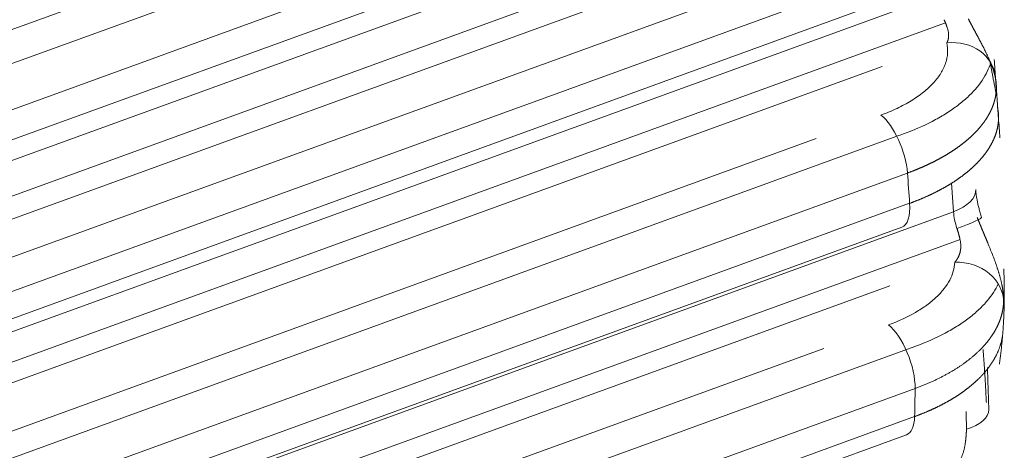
# Model space of a CAD drawing. Header units: millimetres. Extents: x 25069 to 61396, y 8621 to 21558.
# Tile 514 of 656: x 52688 to 52731, y 15733 to 15751. Entities that reach past the tile are written whole.
import ezdxf

# ---------------------------------------------------------------- set-up
doc = ezdxf.new("R2010")
doc.units = ezdxf.units.MM
doc.layers.add('10', color=7, linetype='Continuous')

msp = doc.modelspace()

# ---------------------------------------------------------------- linework, layer by layer
at = {"layer": '10', "color": 7, "linetype": 'Continuous', "lineweight": 15}
for p, q in [((52648.079, 15736.522), (52723.931, 15764.08)), ((52645.474, 15734.097), (52723.664, 15762.503)), ((52727.715, 15760.654), (52644.801, 15730.531)), ((52647.401, 15732.794), (52724.652, 15760.86)), ((52724.611, 15758.627), (52647.921, 15730.765)), ((52646.184, 15727.583), (52725.177, 15756.281)), ((52648.654, 15729.491), (52721.741, 15756.045)), ((52725.683, 15754.812), (52649.322, 15727.069)), ((52649.483, 15725.636), (52725.897, 15753.398)), ((52648.088, 15723.376), (52728.196, 15752.48)), ((52646.817, 15723.486), (52725.579, 15752.101)), ((52728.533, 15751.284), (52645.489, 15721.113)), ((52725.772, 15749.382), (52648.609, 15721.348)), ((52647.178, 15717.559), (52726.413, 15746.346)), ((52649.605, 15719.613), (52722.907, 15746.244)), ((52726.879, 15744.748), (52650.299, 15716.926)), ((52728.883, 15743.062), (52728.791, 15744.321)), ((52650.395, 15715.607), (52726.975, 15743.429)), ((52647.66, 15713.553), (52728.883, 15743.062)), ((52647.695, 15713.715), (52726.628, 15742.392)), ((52729.171, 15741.849), (52646.176, 15711.696)), ((52726.117, 15739.84), (52649.296, 15711.93)), ((52647.71, 15708.323), (52727.201, 15737.203)), ((52650.092, 15710.545), (52723.232, 15737.117)), ((52727.213, 15735.376), (52650.799, 15707.614)), ((52650.83, 15706.41), (52727.191, 15734.152)), ((52648.091, 15704.749), (52726.838, 15733.358))]:
    msp.add_line(p, q, dxfattribs=at)
for centre, major_axis, ratio, start_param, end_param in [((52728.718, 15748.694), (1.954, 0.427), 0.856107, 6.165485, 7.731873), ((52725.852, 15745.556), (0.683, -1.88), 0.414466, 0.982077, 2.542806), ((52687.589, 15775.67), (26.122, -71.902), 0.414466, 0.961942, 0.982077), ((52727.855, 15743.888), (1.995, 0.146), 0.51295, 5.216267, 6.283181), ((52725.945, 15744.272), (-0.683, 1.88), 0.414466, 3.141614, 4.103535), ((52729.655, 15742.443), (-0.512, 1.41), 0.414466, 0.972009, 1.496392), ((52728.206, 15742.194), (1.9, 0.625), 0.06765, 5.140791, 6.289407), ((52729.063, 15739.152), (1.998, -0.092), 0.856816, 0.024702, 1.672639), ((52726.177, 15736.429), (0.683, -1.88), 0.414466, 0.833988, 2.542806), ((52687.589, 15775.67), (26.122, -71.902), 0.414466, 0.81363, 0.833988), ((52728.421, 15734.427), (2, 0.033), 0.488883, 5.244511, 6.28008), ((52726.155, 15735.238), (-0.683, 1.88), 0.414466, 3.141604, 3.955222)]:
    msp.add_ellipse(centre, major_axis=major_axis, ratio=ratio, start_param=start_param, end_param=end_param, dxfattribs=at)
for points, knots in [([(52728.593, 15750.406), (52728.595, 15750.41), (52728.599, 15750.417), (52728.604, 15750.429), (52728.61, 15750.44), (52728.615, 15750.451), (52728.62, 15750.463), (52728.625, 15750.474), (52728.629, 15750.486), (52728.633, 15750.497), (52728.637, 15750.509), (52728.641, 15750.521), (52728.645, 15750.533), (52728.648, 15750.544), (52728.651, 15750.556), (52728.654, 15750.568), (52728.657, 15750.581), (52728.659, 15750.593), (52728.662, 15750.605), (52728.664, 15750.617), (52728.666, 15750.63), (52728.667, 15750.642), (52728.669, 15750.655), (52728.67, 15750.667), (52728.671, 15750.68), (52728.672, 15750.692), (52728.672, 15750.705), (52728.672, 15750.718), (52728.673, 15750.731), (52728.672, 15750.744), (52728.672, 15750.757), (52728.672, 15750.77), (52728.671, 15750.783), (52728.67, 15750.796), (52728.669, 15750.81), (52728.668, 15750.823), (52728.664, 15750.853), (52728.656, 15750.902), (52728.642, 15750.971), (52728.622, 15751.042), (52728.604, 15751.099), (52728.589, 15751.141), (52728.58, 15751.166), (52728.57, 15751.192), (52728.56, 15751.218), (52728.549, 15751.245), (52728.538, 15751.273), (52728.527, 15751.301), (52728.514, 15751.329), (52728.502, 15751.358), (52728.489, 15751.388), (52728.48, 15751.408), (52728.476, 15751.418)], [0, 0, 0, 0, 0.015897, 0.031684, 0.047362, 0.062931, 0.078393, 0.093749, 0.109002, 0.124151, 0.139199, 0.154147, 0.168996, 0.183747, 0.198403, 0.212965, 0.227435, 0.241813, 0.256102, 0.270303, 0.284418, 0.298449, 0.312398, 0.326265, 0.340053, 0.353765, 0.367401, 0.380964, 0.394455, 0.407877, 0.421231, 0.43452, 0.447745, 0.46091, 0.474015, 0.487063, 0.500056, 0.562591, 0.625157, 0.688001, 0.751366, 0.772332, 0.793604, 0.815189, 0.837095, 0.859329, 0.881899, 0.90481, 0.92807, 0.951684, 0.975659, 1, 1, 1, 1]), ([(52729.531, 15751.449), (52729.536, 15751.44), (52729.545, 15751.422), (52729.559, 15751.396), (52729.573, 15751.37), (52729.586, 15751.344), (52729.6, 15751.318), (52729.614, 15751.291), (52729.628, 15751.265), (52729.641, 15751.239), (52729.655, 15751.213), (52729.669, 15751.187), (52729.683, 15751.161), (52729.697, 15751.135), (52729.711, 15751.11), (52729.724, 15751.084), (52729.738, 15751.058), (52729.752, 15751.032), (52729.766, 15751.006), (52729.78, 15750.981), (52729.793, 15750.955), (52729.807, 15750.929), (52729.821, 15750.904), (52729.835, 15750.878), (52729.848, 15750.853), (52729.862, 15750.827), (52729.876, 15750.801), (52729.889, 15750.776), (52729.903, 15750.75), (52729.917, 15750.725), (52729.957, 15750.65), (52730.023, 15750.525), (52730.113, 15750.355), (52730.199, 15750.187), (52730.261, 15750.062), (52730.302, 15749.978), (52730.324, 15749.932), (52730.346, 15749.886), (52730.367, 15749.84), (52730.388, 15749.795), (52730.408, 15749.75), (52730.428, 15749.706), (52730.448, 15749.662), (52730.467, 15749.618), (52730.485, 15749.574), (52730.503, 15749.531), (52730.52, 15749.488), (52730.537, 15749.445), (52730.553, 15749.403), (52730.569, 15749.361), (52730.584, 15749.319), (52730.599, 15749.278), (52730.613, 15749.237), (52730.626, 15749.196), (52730.639, 15749.156), (52730.651, 15749.116), (52730.662, 15749.077), (52730.673, 15749.037), (52730.683, 15748.998), (52730.692, 15748.96), (52730.698, 15748.934), (52730.701, 15748.922)], [0, 0, 0, 0, 0.008368, 0.016748, 0.025141, 0.033547, 0.041965, 0.050398, 0.058845, 0.067307, 0.075785, 0.084277, 0.092786, 0.101312, 0.109855, 0.118415, 0.126993, 0.13559, 0.144205, 0.15284, 0.161494, 0.170169, 0.178864, 0.18758, 0.196317, 0.205077, 0.213858, 0.222662, 0.23149, 0.24034, 0.249215, 0.310495, 0.372505, 0.435368, 0.499206, 0.517535, 0.535918, 0.554358, 0.572859, 0.591422, 0.61005, 0.628746, 0.647511, 0.66635, 0.685263, 0.704253, 0.723324, 0.742476, 0.761713, 0.781038, 0.800451, 0.819956, 0.839555, 0.859251, 0.879045, 0.898939, 0.918937, 0.939039, 0.959249, 0.979569, 1, 1, 1, 1]), ([(52725.727, 15747.268), (52725.97, 15747.357), (52726.204, 15747.454), (52726.648, 15747.664), (52726.854, 15747.776), (52727.238, 15748.011), (52727.415, 15748.134), (52727.738, 15748.394), (52727.884, 15748.53), (52728.135, 15748.805), (52728.243, 15748.946), (52728.42, 15749.234), (52728.49, 15749.381), (52728.638, 15749.823), (52728.656, 15750.116), (52728.593, 15750.406)], [0, 0, 0, 0, 0.125, 0.125, 0.25, 0.25, 0.375, 0.375, 0.5, 0.5, 0.625, 0.625, 0.75, 0.75, 1, 1, 1, 1]), ([(52726.41, 15746.35), (52726.509, 15746.383), (52726.607, 15746.416), (52727.15, 15746.612), (52727.57, 15746.794), (52728.155, 15747.097), (52728.343, 15747.203), (52728.695, 15747.421), (52729.026, 15747.645), (52729.317, 15747.884), (52729.587, 15748.129), (52729.712, 15748.255), (52730.051, 15748.64), (52730.228, 15748.902), (52730.416, 15749.294), (52730.466, 15749.422), (52730.504, 15749.55)], [0, 0, 0, 0, 0.045726, 0.045726, 0.259125, 0.259125, 0.365824, 0.365824, 0.472523, 0.579222, 0.579222, 0.685921, 0.685921, 0.89932, 0.89932, 1, 1, 1, 1]), ([(52730.701, 15748.922), (52730.703, 15748.914), (52730.706, 15748.899), (52730.71, 15748.876), (52730.715, 15748.854), (52730.719, 15748.831), (52730.723, 15748.808), (52730.726, 15748.786), (52730.73, 15748.763), (52730.733, 15748.74), (52730.735, 15748.717), (52730.738, 15748.695), (52730.74, 15748.672), (52730.742, 15748.649), (52730.744, 15748.626), (52730.746, 15748.603), (52730.747, 15748.581), (52730.748, 15748.558), (52730.749, 15748.535), (52730.749, 15748.512), (52730.75, 15748.49), (52730.75, 15748.467), (52730.75, 15748.444), (52730.749, 15748.421), (52730.749, 15748.398), (52730.748, 15748.376), (52730.746, 15748.353), (52730.745, 15748.33), (52730.743, 15748.307), (52730.742, 15748.284), (52730.739, 15748.262), (52730.737, 15748.239), (52730.734, 15748.216), (52730.731, 15748.194), (52730.728, 15748.171), (52730.725, 15748.148), (52730.721, 15748.125), (52730.718, 15748.103), (52730.714, 15748.08), (52730.709, 15748.057), (52730.705, 15748.035), (52730.7, 15748.012), (52730.695, 15747.989), (52730.69, 15747.967), (52730.684, 15747.944), (52730.678, 15747.922), (52730.673, 15747.899), (52730.666, 15747.877), (52730.66, 15747.854), (52730.653, 15747.832), (52730.646, 15747.809), (52730.639, 15747.787), (52730.632, 15747.764), (52730.624, 15747.742), (52730.617, 15747.719), (52730.609, 15747.697), (52730.6, 15747.675), (52730.592, 15747.652), (52730.583, 15747.63), (52730.574, 15747.608), (52730.565, 15747.586), (52730.556, 15747.563), (52730.546, 15747.541), (52730.536, 15747.519), (52730.526, 15747.497), (52730.516, 15747.475), (52730.505, 15747.453), (52730.495, 15747.431), (52730.484, 15747.409), (52730.473, 15747.387), (52730.461, 15747.365), (52730.45, 15747.343), (52730.438, 15747.321), (52730.426, 15747.299), (52730.414, 15747.277), (52730.401, 15747.256), (52730.389, 15747.234), (52730.376, 15747.212), (52730.363, 15747.19), (52730.349, 15747.169), (52730.336, 15747.147), (52730.322, 15747.126), (52730.308, 15747.104), (52730.294, 15747.083), (52730.28, 15747.061), (52730.265, 15747.04), (52730.251, 15747.019), (52730.236, 15746.997), (52730.221, 15746.976), (52730.205, 15746.955), (52730.19, 15746.934), (52730.174, 15746.913), (52730.158, 15746.892), (52730.142, 15746.871), (52730.126, 15746.85), (52730.109, 15746.829), (52730.092, 15746.808), (52730.075, 15746.787), (52730.058, 15746.766), (52730.041, 15746.745), (52730.023, 15746.725), (52730.006, 15746.704), (52729.988, 15746.683), (52729.97, 15746.663), (52729.952, 15746.642), (52729.933, 15746.622), (52729.915, 15746.602), (52729.896, 15746.581), (52729.877, 15746.561), (52729.858, 15746.541), (52729.838, 15746.521), (52729.819, 15746.501), (52729.799, 15746.481), (52729.779, 15746.461), (52729.759, 15746.441), (52729.739, 15746.421), (52729.718, 15746.401), (52729.697, 15746.381), (52729.677, 15746.361), (52729.656, 15746.342), (52729.635, 15746.322), (52729.613, 15746.303), (52729.592, 15746.283), (52729.57, 15746.264), (52729.548, 15746.244), (52729.526, 15746.225), (52729.504, 15746.206), (52729.482, 15746.187), (52729.459, 15746.168), (52729.437, 15746.149), (52729.414, 15746.13), (52729.391, 15746.111), (52729.368, 15746.092), (52729.344, 15746.073), (52729.321, 15746.054), (52729.297, 15746.036), (52729.273, 15746.017), (52729.249, 15745.999), (52729.225, 15745.98), (52729.201, 15745.962), (52729.177, 15745.943), (52729.152, 15745.925), (52729.127, 15745.907), (52729.102, 15745.889), (52729.077, 15745.871), (52729.052, 15745.853), (52729.027, 15745.835), (52729.001, 15745.817), (52728.976, 15745.799), (52728.95, 15745.782), (52728.924, 15745.764), (52728.898, 15745.746), (52728.872, 15745.729), (52728.845, 15745.712), (52728.819, 15745.694), (52728.792, 15745.677), (52728.766, 15745.66), (52728.739, 15745.643), (52728.712, 15745.626), (52728.684, 15745.609), (52728.657, 15745.592), (52728.63, 15745.575), (52728.602, 15745.558), (52728.574, 15745.541), (52728.547, 15745.525), (52728.519, 15745.508), (52728.491, 15745.492), (52728.462, 15745.476), (52728.434, 15745.459), (52728.406, 15745.443), (52728.377, 15745.427), (52728.348, 15745.411), (52728.319, 15745.395), (52728.29, 15745.379), (52728.261, 15745.363), (52728.232, 15745.347), (52728.203, 15745.332), (52728.173, 15745.316), (52728.144, 15745.301), (52728.114, 15745.285), (52728.084, 15745.27), (52728.055, 15745.255), (52728.025, 15745.239), (52727.994, 15745.224), (52727.964, 15745.209), (52727.934, 15745.194), (52727.903, 15745.179), (52727.873, 15745.165), (52727.842, 15745.15), (52727.812, 15745.135), (52727.781, 15745.121), (52727.75, 15745.106), (52727.719, 15745.092), (52727.688, 15745.078), (52727.656, 15745.063), (52727.625, 15745.049), (52727.593, 15745.035), (52727.562, 15745.021), (52727.53, 15745.007), (52727.499, 15744.994), (52727.467, 15744.98), (52727.435, 15744.966), (52727.403, 15744.953), (52727.371, 15744.939), (52727.338, 15744.926), (52727.306, 15744.913), (52727.274, 15744.899), (52727.241, 15744.886), (52727.209, 15744.873), (52727.176, 15744.86), (52727.143, 15744.847), (52727.111, 15744.835), (52727.078, 15744.822), (52727.045, 15744.809), (52727.012, 15744.797), (52726.979, 15744.784), (52726.945, 15744.772), (52726.912, 15744.76), (52726.89, 15744.752), (52726.879, 15744.748)], [0, 0, 0, 0, 0.004938, 0.009872, 0.014804, 0.019733, 0.024658, 0.029581, 0.0345, 0.039417, 0.04433, 0.04924, 0.054147, 0.059052, 0.063953, 0.068851, 0.073746, 0.078638, 0.083527, 0.088413, 0.093296, 0.098175, 0.103052, 0.107926, 0.112796, 0.117664, 0.122528, 0.12739, 0.132248, 0.137104, 0.141956, 0.146805, 0.151652, 0.156495, 0.161335, 0.166172, 0.171006, 0.175837, 0.180665, 0.18549, 0.190312, 0.19513, 0.199946, 0.204759, 0.209568, 0.214375, 0.219178, 0.223979, 0.228776, 0.233571, 0.238362, 0.24315, 0.247935, 0.252718, 0.257497, 0.262273, 0.267046, 0.271816, 0.276583, 0.281347, 0.286107, 0.290865, 0.29562, 0.300371, 0.30512, 0.309866, 0.314608, 0.319348, 0.324084, 0.328817, 0.333548, 0.338275, 0.342999, 0.34772, 0.352438, 0.357153, 0.361865, 0.366574, 0.37128, 0.375983, 0.380683, 0.38538, 0.390073, 0.394764, 0.399452, 0.404136, 0.408818, 0.413496, 0.418171, 0.422844, 0.427513, 0.432179, 0.436843, 0.441503, 0.44616, 0.450814, 0.455465, 0.460113, 0.464758, 0.4694, 0.474038, 0.478674, 0.483307, 0.487936, 0.492563, 0.497186, 0.501807, 0.506424, 0.511039, 0.51565, 0.520258, 0.524864, 0.529466, 0.534065, 0.538661, 0.543254, 0.547844, 0.552431, 0.557015, 0.561596, 0.566174, 0.570748, 0.57532, 0.579889, 0.584454, 0.589017, 0.593576, 0.598133, 0.602686, 0.607236, 0.611784, 0.616328, 0.620869, 0.625407, 0.629942, 0.634474, 0.639003, 0.643529, 0.648052, 0.652572, 0.657089, 0.661602, 0.666113, 0.670621, 0.675125, 0.679627, 0.684125, 0.688621, 0.693113, 0.697602, 0.702089, 0.706572, 0.711052, 0.715529, 0.720003, 0.724474, 0.728942, 0.733407, 0.737869, 0.742328, 0.746784, 0.751236, 0.755686, 0.760133, 0.764576, 0.769017, 0.773454, 0.777889, 0.78232, 0.786748, 0.791174, 0.795596, 0.800015, 0.804431, 0.808844, 0.813254, 0.817661, 0.822065, 0.826466, 0.830864, 0.835259, 0.83965, 0.844039, 0.848425, 0.852807, 0.857187, 0.861563, 0.865937, 0.870307, 0.874674, 0.879039, 0.8834, 0.887758, 0.892113, 0.896465, 0.900814, 0.90516, 0.909503, 0.913843, 0.91818, 0.922514, 0.926844, 0.931172, 0.935497, 0.939818, 0.944137, 0.948452, 0.952765, 0.957074, 0.96138, 0.965684, 0.969984, 0.974281, 0.978575, 0.982866, 0.987154, 0.991439, 0.995721, 1, 1, 1, 1]), ([(52726.975, 15743.429), (52726.988, 15743.434), (52727.014, 15743.443), (52727.054, 15743.458), (52727.093, 15743.472), (52727.132, 15743.487), (52727.171, 15743.502), (52727.209, 15743.517), (52727.248, 15743.532), (52727.287, 15743.547), (52727.325, 15743.563), (52727.363, 15743.578), (52727.402, 15743.594), (52727.44, 15743.609), (52727.478, 15743.625), (52727.515, 15743.641), (52727.553, 15743.657), (52727.591, 15743.673), (52727.628, 15743.689), (52727.665, 15743.706), (52727.703, 15743.722), (52727.74, 15743.739), (52727.776, 15743.756), (52727.813, 15743.773), (52727.85, 15743.79), (52727.886, 15743.807), (52727.923, 15743.824), (52727.959, 15743.841), (52727.995, 15743.859), (52728.031, 15743.876), (52728.067, 15743.894), (52728.102, 15743.912), (52728.138, 15743.93), (52728.173, 15743.948), (52728.208, 15743.966), (52728.243, 15743.984), (52728.278, 15744.002), (52728.312, 15744.021), (52728.347, 15744.039), (52728.381, 15744.058), (52728.415, 15744.077), (52728.449, 15744.096), (52728.483, 15744.115), (52728.517, 15744.134), (52728.55, 15744.153), (52728.584, 15744.172), (52728.617, 15744.192), (52728.65, 15744.211), (52728.683, 15744.231), (52728.715, 15744.251), (52728.748, 15744.271), (52728.78, 15744.291), (52728.812, 15744.311), (52728.844, 15744.331), (52728.875, 15744.351), (52728.907, 15744.371), (52728.938, 15744.392), (52728.969, 15744.412), (52729, 15744.433), (52729.031, 15744.454), (52729.061, 15744.475), (52729.091, 15744.496), (52729.121, 15744.517), (52729.151, 15744.538), (52729.181, 15744.559), (52729.21, 15744.581), (52729.24, 15744.602), (52729.269, 15744.624), (52729.297, 15744.645), (52729.326, 15744.667), (52729.354, 15744.689), (52729.383, 15744.711), (52729.411, 15744.733), (52729.438, 15744.755), (52729.466, 15744.777), (52729.493, 15744.8), (52729.52, 15744.822), (52729.547, 15744.845), (52729.573, 15744.867), (52729.6, 15744.89), (52729.626, 15744.913), (52729.652, 15744.936), (52729.678, 15744.959), (52729.703, 15744.982), (52729.728, 15745.005), (52729.753, 15745.028), (52729.778, 15745.051), (52729.802, 15745.075), (52729.826, 15745.098), (52729.85, 15745.122), (52729.874, 15745.145), (52729.898, 15745.169), (52729.921, 15745.193), (52729.944, 15745.216), (52729.967, 15745.24), (52729.989, 15745.264), (52730.011, 15745.288), (52730.033, 15745.313), (52730.055, 15745.337), (52730.076, 15745.361), (52730.097, 15745.385), (52730.118, 15745.41), (52730.139, 15745.434), (52730.159, 15745.459), (52730.179, 15745.484), (52730.199, 15745.508), (52730.219, 15745.533), (52730.238, 15745.558), (52730.257, 15745.583), (52730.276, 15745.608), (52730.294, 15745.633), (52730.312, 15745.658), (52730.33, 15745.683), (52730.348, 15745.709), (52730.365, 15745.734), (52730.382, 15745.759), (52730.399, 15745.785), (52730.415, 15745.81), (52730.431, 15745.836), (52730.447, 15745.861), (52730.463, 15745.887), (52730.478, 15745.913), (52730.493, 15745.938), (52730.508, 15745.964), (52730.522, 15745.99), (52730.536, 15746.016), (52730.55, 15746.042), (52730.564, 15746.068), (52730.577, 15746.094), (52730.59, 15746.12), (52730.602, 15746.146), (52730.615, 15746.172), (52730.627, 15746.199), (52730.638, 15746.225), (52730.65, 15746.251), (52730.661, 15746.277), (52730.672, 15746.304), (52730.682, 15746.33), (52730.692, 15746.357), (52730.702, 15746.383), (52730.712, 15746.41), (52730.721, 15746.436), (52730.73, 15746.463), (52730.738, 15746.49), (52730.746, 15746.516), (52730.754, 15746.543), (52730.762, 15746.57), (52730.769, 15746.597), (52730.776, 15746.623), (52730.783, 15746.65), (52730.789, 15746.677), (52730.795, 15746.704), (52730.8, 15746.731), (52730.806, 15746.758), (52730.811, 15746.785), (52730.815, 15746.811), (52730.82, 15746.838), (52730.824, 15746.865), (52730.827, 15746.892), (52730.831, 15746.919), (52730.833, 15746.946), (52730.836, 15746.973), (52730.838, 15747), (52730.84, 15747.027), (52730.842, 15747.055), (52730.843, 15747.082), (52730.844, 15747.109), (52730.845, 15747.136), (52730.845, 15747.163), (52730.845, 15747.19), (52730.844, 15747.217), (52730.844, 15747.244), (52730.842, 15747.271), (52730.841, 15747.298), (52730.839, 15747.325), (52730.837, 15747.352), (52730.834, 15747.379), (52730.832, 15747.406), (52730.828, 15747.433), (52730.825, 15747.461), (52730.821, 15747.488), (52730.816, 15747.515), (52730.812, 15747.542), (52730.807, 15747.569), (52730.802, 15747.595), (52730.798, 15747.613), (52730.796, 15747.622)], [0, 0, 0, 0, 0.005047, 0.010097, 0.015153, 0.020212, 0.025275, 0.030343, 0.035415, 0.040492, 0.045572, 0.050657, 0.055746, 0.060839, 0.065937, 0.071039, 0.076145, 0.081255, 0.086369, 0.091488, 0.096611, 0.101738, 0.10687, 0.112005, 0.117145, 0.122289, 0.127438, 0.13259, 0.137747, 0.142908, 0.148074, 0.153243, 0.158417, 0.163595, 0.168778, 0.173964, 0.179155, 0.18435, 0.18955, 0.194753, 0.199961, 0.205173, 0.210389, 0.21561, 0.220835, 0.226064, 0.231297, 0.236534, 0.241776, 0.247022, 0.252272, 0.257527, 0.262786, 0.268048, 0.273316, 0.278587, 0.283863, 0.289143, 0.294427, 0.299715, 0.305008, 0.310305, 0.315606, 0.320911, 0.326221, 0.331535, 0.336853, 0.342175, 0.347502, 0.352833, 0.358168, 0.363507, 0.368851, 0.374198, 0.37955, 0.384907, 0.390267, 0.395632, 0.401001, 0.406374, 0.411752, 0.417134, 0.42252, 0.42791, 0.433304, 0.438703, 0.444106, 0.449513, 0.454925, 0.46034, 0.46576, 0.471184, 0.476613, 0.482045, 0.487482, 0.492923, 0.498369, 0.503818, 0.509272, 0.51473, 0.520193, 0.525659, 0.53113, 0.536605, 0.542085, 0.547568, 0.553056, 0.558548, 0.564044, 0.569545, 0.57505, 0.580559, 0.586072, 0.591589, 0.597111, 0.602637, 0.608167, 0.613702, 0.61924, 0.624783, 0.630331, 0.635882, 0.641438, 0.646998, 0.652562, 0.65813, 0.663703, 0.66928, 0.674861, 0.680446, 0.686036, 0.69163, 0.697228, 0.70283, 0.708437, 0.714048, 0.719663, 0.725282, 0.730906, 0.736534, 0.742166, 0.747802, 0.753443, 0.759087, 0.764736, 0.77039, 0.776047, 0.781709, 0.787375, 0.793045, 0.79872, 0.804398, 0.810081, 0.815769, 0.82146, 0.827156, 0.832856, 0.83856, 0.844268, 0.849981, 0.855698, 0.861419, 0.867145, 0.872874, 0.878608, 0.884346, 0.890089, 0.895835, 0.901586, 0.907341, 0.913101, 0.918864, 0.924632, 0.930404, 0.93618, 0.941961, 0.947746, 0.953535, 0.959328, 0.965126, 0.970927, 0.976733, 0.982544, 0.988358, 0.994177, 1, 1, 1, 1]), ([(52729.917, 15742.815), (52729.92, 15742.806), (52729.928, 15742.788), (52729.939, 15742.76), (52729.95, 15742.733), (52729.961, 15742.706), (52729.972, 15742.678), (52729.983, 15742.651), (52729.994, 15742.623), (52730.005, 15742.596), (52730.016, 15742.569), (52730.027, 15742.541), (52730.038, 15742.514), (52730.05, 15742.486), (52730.061, 15742.459), (52730.072, 15742.431), (52730.084, 15742.404), (52730.095, 15742.377), (52730.106, 15742.349), (52730.118, 15742.322), (52730.129, 15742.294), (52730.141, 15742.267), (52730.152, 15742.239), (52730.164, 15742.212), (52730.175, 15742.184), (52730.187, 15742.157), (52730.198, 15742.129), (52730.21, 15742.102), (52730.221, 15742.074), (52730.233, 15742.046), (52730.245, 15742.019), (52730.256, 15741.991), (52730.268, 15741.964), (52730.279, 15741.936), (52730.291, 15741.908), (52730.302, 15741.881), (52730.314, 15741.853), (52730.325, 15741.825), (52730.337, 15741.798), (52730.348, 15741.77), (52730.36, 15741.742), (52730.403, 15741.638), (52730.477, 15741.458), (52730.577, 15741.205), (52730.672, 15740.955), (52730.736, 15740.776), (52730.775, 15740.662), (52730.792, 15740.612), (52730.808, 15740.563), (52730.823, 15740.514), (52730.839, 15740.465), (52730.854, 15740.416), (52730.868, 15740.367), (52730.882, 15740.319), (52730.896, 15740.271), (52730.909, 15740.223), (52730.922, 15740.175), (52730.934, 15740.127), (52730.946, 15740.08), (52730.957, 15740.033), (52730.968, 15739.986), (52730.978, 15739.94), (52730.988, 15739.893), (52730.997, 15739.847), (52731.006, 15739.801), (52731.014, 15739.755), (52731.022, 15739.71), (52731.029, 15739.665), (52731.035, 15739.62), (52731.041, 15739.575), (52731.046, 15739.531), (52731.051, 15739.487), (52731.055, 15739.443), (52731.058, 15739.399), (52731.061, 15739.356), (52731.063, 15739.313), (52731.064, 15739.27), (52731.065, 15739.228), (52731.064, 15739.186), (52731.064, 15739.144), (52731.063, 15739.116), (52731.062, 15739.103)], [0, 0, 0, 0, 0.00603, 0.012066, 0.01811, 0.024162, 0.030221, 0.036288, 0.042364, 0.048449, 0.054544, 0.060648, 0.066762, 0.072886, 0.079021, 0.085167, 0.091325, 0.097494, 0.103676, 0.109869, 0.116076, 0.122295, 0.128528, 0.134775, 0.141036, 0.147311, 0.153601, 0.159906, 0.166226, 0.172562, 0.178914, 0.185282, 0.191666, 0.198068, 0.204487, 0.210923, 0.217377, 0.223849, 0.23034, 0.236849, 0.243378, 0.249925, 0.310746, 0.372535, 0.435504, 0.499858, 0.513096, 0.526379, 0.53971, 0.553089, 0.566519, 0.580001, 0.593536, 0.607126, 0.620772, 0.634477, 0.648241, 0.662065, 0.675952, 0.689903, 0.703919, 0.718001, 0.732152, 0.746372, 0.760662, 0.775025, 0.789461, 0.803972, 0.818559, 0.833223, 0.847966, 0.862789, 0.877694, 0.892681, 0.907751, 0.922907, 0.938148, 0.953477, 0.968895, 0.984402, 1, 1, 1, 1]), ([(52728.938, 15740.864), (52728.942, 15740.869), (52728.95, 15740.878), (52728.961, 15740.892), (52728.972, 15740.906), (52728.983, 15740.92), (52728.994, 15740.934), (52729.004, 15740.948), (52729.014, 15740.962), (52729.024, 15740.977), (52729.033, 15740.991), (52729.043, 15741.005), (52729.052, 15741.02), (52729.06, 15741.034), (52729.069, 15741.049), (52729.077, 15741.063), (52729.085, 15741.078), (52729.092, 15741.093), (52729.1, 15741.107), (52729.107, 15741.122), (52729.113, 15741.137), (52729.12, 15741.152), (52729.126, 15741.167), (52729.132, 15741.182), (52729.138, 15741.197), (52729.144, 15741.213), (52729.149, 15741.228), (52729.154, 15741.243), (52729.158, 15741.259), (52729.163, 15741.274), (52729.167, 15741.289), (52729.171, 15741.305), (52729.175, 15741.32), (52729.178, 15741.336), (52729.181, 15741.352), (52729.184, 15741.367), (52729.187, 15741.383), (52729.19, 15741.399), (52729.192, 15741.415), (52729.194, 15741.431), (52729.195, 15741.447), (52729.199, 15741.489), (52729.202, 15741.56), (52729.198, 15741.663), (52729.186, 15741.77), (52729.171, 15741.852), (52729.159, 15741.907), (52729.153, 15741.934), (52729.146, 15741.962), (52729.139, 15741.99), (52729.131, 15742.019), (52729.123, 15742.048), (52729.114, 15742.078), (52729.106, 15742.109), (52729.096, 15742.14), (52729.087, 15742.171), (52729.077, 15742.203), (52729.066, 15742.236), (52729.056, 15742.269), (52729.045, 15742.302), (52729.038, 15742.325), (52729.034, 15742.336)], [0, 0, 0, 0, 0.0146, 0.02908, 0.04344, 0.057681, 0.071805, 0.085811, 0.099701, 0.113476, 0.127135, 0.140681, 0.154113, 0.167433, 0.180642, 0.193741, 0.20673, 0.219611, 0.232384, 0.245051, 0.257613, 0.27007, 0.282424, 0.294676, 0.306827, 0.318879, 0.330832, 0.342688, 0.354448, 0.366114, 0.377686, 0.389167, 0.400557, 0.411858, 0.423072, 0.4342, 0.445243, 0.456204, 0.467083, 0.477883, 0.488605, 0.499251, 0.562937, 0.62561, 0.687702, 0.749659, 0.764612, 0.779789, 0.795197, 0.81084, 0.826726, 0.84286, 0.859246, 0.87589, 0.892797, 0.909972, 0.927418, 0.94514, 0.963142, 0.981427, 1, 1, 1, 1]), ([(52726.052, 15738.142), (52726.485, 15738.299), (52726.876, 15738.479), (52727.402, 15738.784), (52727.569, 15738.891), (52727.872, 15739.114), (52728.149, 15739.343), (52728.371, 15739.585), (52728.566, 15739.834), (52728.65, 15739.962), (52728.852, 15740.345), (52728.926, 15740.603), (52728.938, 15740.864)], [0, 0, 0, 0, 0.25, 0.25, 0.375, 0.375, 0.5, 0.625, 0.625, 0.75, 0.75, 1, 1, 1, 1]), ([(52727.201, 15737.203), (52727.226, 15737.212), (52727.25, 15737.221), (52727.72, 15737.394), (52728.137, 15737.579), (52728.717, 15737.887), (52728.902, 15737.995), (52729.249, 15738.216), (52729.575, 15738.444), (52729.86, 15738.685), (52730.123, 15738.933), (52730.245, 15739.061), (52730.557, 15739.43), (52730.717, 15739.675), (52730.835, 15739.925)], [0, 0, 0, 0, 0.013698, 0.013698, 0.264645, 0.264645, 0.390118, 0.390118, 0.515591, 0.641065, 0.641065, 0.766538, 0.766538, 1, 1, 1, 1]), ([(52731.062, 15739.103), (52731.062, 15739.095), (52731.061, 15739.079), (52731.06, 15739.056), (52731.058, 15739.032), (52731.056, 15739.009), (52731.054, 15738.985), (52731.052, 15738.962), (52731.049, 15738.938), (52731.046, 15738.915), (52731.043, 15738.891), (52731.04, 15738.868), (52731.037, 15738.845), (52731.033, 15738.821), (52731.029, 15738.798), (52731.025, 15738.775), (52731.02, 15738.751), (52731.016, 15738.728), (52731.011, 15738.705), (52731.006, 15738.682), (52731, 15738.659), (52730.995, 15738.636), (52730.989, 15738.612), (52730.983, 15738.589), (52730.977, 15738.566), (52730.971, 15738.543), (52730.964, 15738.52), (52730.957, 15738.498), (52730.95, 15738.475), (52730.943, 15738.452), (52730.935, 15738.429), (52730.928, 15738.406), (52730.92, 15738.383), (52730.912, 15738.361), (52730.903, 15738.338), (52730.895, 15738.315), (52730.886, 15738.293), (52730.877, 15738.27), (52730.868, 15738.248), (52730.859, 15738.225), (52730.849, 15738.203), (52730.839, 15738.18), (52730.829, 15738.158), (52730.819, 15738.136), (52730.809, 15738.113), (52730.798, 15738.091), (52730.787, 15738.069), (52730.776, 15738.047), (52730.765, 15738.025), (52730.754, 15738.002), (52730.742, 15737.98), (52730.73, 15737.958), (52730.718, 15737.937), (52730.706, 15737.915), (52730.694, 15737.893), (52730.681, 15737.871), (52730.668, 15737.849), (52730.655, 15737.828), (52730.642, 15737.806), (52730.629, 15737.784), (52730.615, 15737.763), (52730.601, 15737.741), (52730.588, 15737.72), (52730.573, 15737.699), (52730.559, 15737.677), (52730.545, 15737.656), (52730.53, 15737.635), (52730.515, 15737.614), (52730.5, 15737.593), (52730.485, 15737.571), (52730.47, 15737.55), (52730.454, 15737.53), (52730.438, 15737.509), (52730.422, 15737.488), (52730.406, 15737.467), (52730.39, 15737.446), (52730.374, 15737.426), (52730.357, 15737.405), (52730.34, 15737.384), (52730.323, 15737.364), (52730.306, 15737.344), (52730.289, 15737.323), (52730.271, 15737.303), (52730.254, 15737.283), (52730.236, 15737.262), (52730.218, 15737.242), (52730.2, 15737.222), (52730.182, 15737.202), (52730.163, 15737.182), (52730.145, 15737.162), (52730.126, 15737.143), (52730.107, 15737.123), (52730.088, 15737.103), (52730.068, 15737.084), (52730.049, 15737.064), (52730.03, 15737.045), (52730.01, 15737.025), (52729.982, 15736.998), (52729.945, 15736.963), (52729.9, 15736.921), (52729.854, 15736.879), (52729.807, 15736.837), (52729.759, 15736.795), (52729.711, 15736.754), (52729.661, 15736.713), (52729.611, 15736.672), (52729.56, 15736.632), (52729.509, 15736.592), (52729.456, 15736.552), (52729.403, 15736.512), (52729.349, 15736.473), (52729.295, 15736.434), (52729.24, 15736.395), (52729.183, 15736.357), (52729.127, 15736.319), (52729.069, 15736.281), (52729.011, 15736.244), (52728.952, 15736.207), (52728.893, 15736.171), (52728.833, 15736.134), (52728.772, 15736.098), (52728.711, 15736.063), (52728.649, 15736.027), (52728.586, 15735.993), (52728.523, 15735.958), (52728.459, 15735.924), (52728.394, 15735.89), (52728.329, 15735.857), (52728.263, 15735.824), (52728.197, 15735.791), (52728.13, 15735.759), (52728.063, 15735.727), (52727.995, 15735.696), (52727.926, 15735.665), (52727.857, 15735.634), (52727.787, 15735.604), (52727.717, 15735.574), (52727.647, 15735.544), (52727.576, 15735.515), (52727.504, 15735.486), (52727.432, 15735.458), (52727.359, 15735.43), (52727.286, 15735.403), (52727.237, 15735.385), (52727.213, 15735.376)], [0, 0, 0, 0, 0.005442, 0.01088, 0.016312, 0.02174, 0.027162, 0.03258, 0.037993, 0.0434, 0.048803, 0.054201, 0.059594, 0.064982, 0.070365, 0.075742, 0.081116, 0.086484, 0.091847, 0.097205, 0.102558, 0.107906, 0.11325, 0.118588, 0.123921, 0.12925, 0.134573, 0.139892, 0.145206, 0.150514, 0.155818, 0.161117, 0.166411, 0.1717, 0.176984, 0.182263, 0.187537, 0.192806, 0.19807, 0.203329, 0.208584, 0.213833, 0.219078, 0.224317, 0.229552, 0.234781, 0.240006, 0.245226, 0.250441, 0.255651, 0.260855, 0.266056, 0.271251, 0.276441, 0.281626, 0.286806, 0.291982, 0.297152, 0.302318, 0.307478, 0.312634, 0.317785, 0.322931, 0.328072, 0.333208, 0.338339, 0.343465, 0.348586, 0.353702, 0.358814, 0.36392, 0.369022, 0.374118, 0.37921, 0.384297, 0.389379, 0.394456, 0.399528, 0.404595, 0.409657, 0.414715, 0.419767, 0.424815, 0.429857, 0.434895, 0.439928, 0.444956, 0.449979, 0.454997, 0.46001, 0.465019, 0.470022, 0.475021, 0.480014, 0.485003, 0.489987, 0.494966, 0.49994, 0.51094, 0.521933, 0.532921, 0.543903, 0.554879, 0.56585, 0.576814, 0.587773, 0.598725, 0.609672, 0.620613, 0.631549, 0.642478, 0.653402, 0.66432, 0.675232, 0.686139, 0.69704, 0.707935, 0.718825, 0.729708, 0.740586, 0.751459, 0.762326, 0.773187, 0.784043, 0.794893, 0.805737, 0.816576, 0.82741, 0.838237, 0.84906, 0.859876, 0.870688, 0.881494, 0.892294, 0.903089, 0.913878, 0.924662, 0.935441, 0.946214, 0.956982, 0.967745, 0.978502, 0.989254, 1, 1, 1, 1]), ([(52727.191, 15734.152), (52727.203, 15734.157), (52727.229, 15734.166), (52727.267, 15734.18), (52727.304, 15734.194), (52727.342, 15734.209), (52727.38, 15734.223), (52727.417, 15734.237), (52727.454, 15734.252), (52727.491, 15734.267), (52727.528, 15734.281), (52727.565, 15734.296), (52727.602, 15734.311), (52727.639, 15734.326), (52727.675, 15734.342), (52727.712, 15734.357), (52727.748, 15734.372), (52727.784, 15734.388), (52727.82, 15734.404), (52727.856, 15734.419), (52727.891, 15734.435), (52727.927, 15734.451), (52727.962, 15734.467), (52727.997, 15734.484), (52728.032, 15734.5), (52728.067, 15734.516), (52728.102, 15734.533), (52728.137, 15734.549), (52728.171, 15734.566), (52728.206, 15734.583), (52728.24, 15734.6), (52728.274, 15734.617), (52728.308, 15734.634), (52728.341, 15734.651), (52728.375, 15734.669), (52728.408, 15734.686), (52728.441, 15734.704), (52728.474, 15734.721), (52728.507, 15734.739), (52728.54, 15734.757), (52728.573, 15734.775), (52728.605, 15734.793), (52728.637, 15734.811), (52728.669, 15734.829), (52728.701, 15734.847), (52728.733, 15734.866), (52728.764, 15734.884), (52728.796, 15734.903), (52728.827, 15734.922), (52728.858, 15734.94), (52728.889, 15734.959), (52728.92, 15734.978), (52728.95, 15734.997), (52728.98, 15735.017), (52729.01, 15735.036), (52729.04, 15735.055), (52729.07, 15735.075), (52729.1, 15735.094), (52729.129, 15735.114), (52729.158, 15735.133), (52729.187, 15735.153), (52729.216, 15735.173), (52729.245, 15735.193), (52729.273, 15735.213), (52729.301, 15735.233), (52729.329, 15735.253), (52729.357, 15735.274), (52729.385, 15735.294), (52729.412, 15735.315), (52729.44, 15735.335), (52729.467, 15735.356), (52729.494, 15735.377), (52729.52, 15735.397), (52729.547, 15735.418), (52729.573, 15735.439), (52729.599, 15735.46), (52729.625, 15735.481), (52729.65, 15735.502), (52729.676, 15735.524), (52729.701, 15735.545), (52729.726, 15735.566), (52729.751, 15735.588), (52729.776, 15735.61), (52729.8, 15735.631), (52729.824, 15735.653), (52729.848, 15735.675), (52729.878, 15735.702), (52729.913, 15735.735), (52729.954, 15735.774), (52729.994, 15735.813), (52730.033, 15735.852), (52730.072, 15735.892), (52730.11, 15735.932), (52730.147, 15735.972), (52730.184, 15736.012), (52730.22, 15736.053), (52730.255, 15736.094), (52730.29, 15736.135), (52730.324, 15736.176), (52730.357, 15736.218), (52730.39, 15736.259), (52730.422, 15736.301), (52730.453, 15736.344), (52730.483, 15736.386), (52730.513, 15736.429), (52730.542, 15736.472), (52730.57, 15736.515), (52730.598, 15736.558), (52730.624, 15736.602), (52730.65, 15736.645), (52730.675, 15736.689), (52730.7, 15736.733), (52730.723, 15736.778), (52730.746, 15736.822), (52730.768, 15736.867), (52730.789, 15736.911), (52730.81, 15736.956), (52730.829, 15737.002), (52730.848, 15737.047), (52730.866, 15737.092), (52730.883, 15737.138), (52730.899, 15737.184), (52730.914, 15737.23), (52730.929, 15737.276), (52730.942, 15737.322), (52730.955, 15737.368), (52730.967, 15737.414), (52730.978, 15737.461), (52730.988, 15737.508), (52730.997, 15737.554), (52731.005, 15737.601), (52731.012, 15737.648), (52731.017, 15737.679), (52731.019, 15737.695)], [0, 0, 0, 0, 0.005817, 0.011636, 0.017456, 0.023278, 0.0291, 0.034925, 0.040751, 0.046578, 0.052406, 0.058237, 0.064068, 0.069901, 0.075735, 0.081571, 0.087409, 0.093247, 0.099087, 0.104929, 0.110772, 0.116617, 0.122463, 0.12831, 0.134159, 0.14001, 0.145862, 0.151715, 0.15757, 0.163426, 0.169284, 0.175143, 0.181004, 0.186866, 0.19273, 0.198596, 0.204462, 0.210331, 0.2162, 0.222072, 0.227945, 0.233819, 0.239695, 0.245572, 0.251451, 0.257332, 0.263213, 0.269097, 0.274982, 0.280869, 0.286757, 0.292646, 0.298537, 0.30443, 0.310324, 0.31622, 0.322118, 0.328017, 0.333917, 0.339819, 0.345723, 0.351628, 0.357535, 0.363443, 0.369353, 0.375264, 0.381177, 0.387092, 0.393008, 0.398926, 0.404845, 0.410766, 0.416689, 0.422613, 0.428539, 0.434466, 0.440395, 0.446326, 0.452258, 0.458192, 0.464127, 0.470064, 0.476003, 0.481943, 0.487885, 0.493828, 0.499773, 0.510217, 0.520679, 0.531161, 0.541661, 0.552181, 0.562719, 0.573277, 0.583853, 0.594449, 0.605064, 0.615698, 0.626351, 0.637024, 0.647715, 0.658426, 0.669155, 0.679904, 0.690672, 0.701459, 0.712266, 0.723092, 0.733937, 0.744801, 0.755684, 0.766587, 0.777508, 0.78845, 0.79941, 0.81039, 0.821389, 0.832407, 0.843444, 0.854501, 0.865577, 0.876673, 0.887788, 0.898922, 0.910075, 0.921248, 0.93244, 0.943652, 0.954883, 0.966133, 0.977403, 0.988692, 1, 1, 1, 1]), ([(52730.17, 15737.077), (52730.174, 15737.034), (52730.18, 15736.948), (52730.19, 15736.82), (52730.199, 15736.691), (52730.208, 15736.563), (52730.218, 15736.434), (52730.226, 15736.306), (52730.235, 15736.177), (52730.243, 15736.049), (52730.251, 15735.92), (52730.259, 15735.792), (52730.267, 15735.664), (52730.274, 15735.536), (52730.281, 15735.408), (52730.288, 15735.279), (52730.295, 15735.151), (52730.301, 15735.023), (52730.307, 15734.895), (52730.311, 15734.81), (52730.313, 15734.767)], [0, 0, 0, 0, 0.056109, 0.112151, 0.168125, 0.224033, 0.279875, 0.335651, 0.391361, 0.447007, 0.502589, 0.558107, 0.613561, 0.668952, 0.724281, 0.779547, 0.834752, 0.889895, 0.944978, 1, 1, 1, 1]), ([(52727.12, 15730.536), (52727.134, 15730.543), (52727.162, 15730.557), (52727.204, 15730.578), (52727.245, 15730.6), (52727.286, 15730.621), (52727.327, 15730.642), (52727.368, 15730.663), (52727.408, 15730.685), (52727.448, 15730.706), (52727.487, 15730.728), (52727.527, 15730.75), (52727.565, 15730.771), (52727.604, 15730.793), (52727.642, 15730.815), (52727.68, 15730.837), (52727.718, 15730.86), (52727.755, 15730.882), (52727.792, 15730.904), (52727.829, 15730.927), (52727.866, 15730.95), (52727.902, 15730.973), (52727.938, 15730.996), (52728.034, 15731.058), (52728.184, 15731.161), (52728.379, 15731.31), (52728.556, 15731.462), (52728.731, 15731.632), (52728.898, 15731.82), (52729.05, 15732.031), (52729.173, 15732.246), (52729.257, 15732.44), (52729.314, 15732.608), (52729.352, 15732.748), (52729.382, 15732.89), (52729.398, 15732.996), (52729.408, 15733.064), (52729.411, 15733.095), (52729.415, 15733.126), (52729.418, 15733.157), (52729.421, 15733.188), (52729.424, 15733.22), (52729.427, 15733.251), (52729.43, 15733.283), (52729.432, 15733.315), (52729.434, 15733.347), (52729.437, 15733.378), (52729.439, 15733.41), (52729.441, 15733.442), (52729.443, 15733.474), (52729.444, 15733.506), (52729.446, 15733.538), (52729.448, 15733.569), (52729.449, 15733.59), (52729.45, 15733.601)], [0, 0, 0, 0, 0.011796, 0.023549, 0.03526, 0.046929, 0.058556, 0.070142, 0.081687, 0.093191, 0.104654, 0.116077, 0.127459, 0.138802, 0.150105, 0.161368, 0.172593, 0.183778, 0.194926, 0.206034, 0.217105, 0.228139, 0.239134, 0.250093, 0.317142, 0.381047, 0.441902, 0.49981, 0.570168, 0.634922, 0.694513, 0.749504, 0.781831, 0.813346, 0.844268, 0.87483, 0.881366, 0.887939, 0.894553, 0.901208, 0.907908, 0.914655, 0.921451, 0.928297, 0.935197, 0.942152, 0.949163, 0.956234, 0.963366, 0.97056, 0.977819, 0.985144, 0.992537, 1, 1, 1, 1])]:
    msp.add_open_spline(points, degree=3, knots=knots, dxfattribs=at)
for points, degree in [([(52730.735, 15748.221), (52730.466, 15749.612)], 1), ([(52730.904, 15746.278), (52730.656, 15749.683)], 1), ([(52730.106, 15742.818), (52729.886, 15743.504), (52729.849, 15744.034)], 2), ([(52730.881, 15736.437), (52731.162, 15738.35), (52731.074, 15740.576)], 2), ([(52730.421, 15734.457), (52730.361, 15736.293)], 1), ([(52729.45, 15733.601), (52729.445, 15733.861), (52729.44, 15734.12), (52729.432, 15734.379)], 3)]:
    msp.add_open_spline(points, degree=degree, dxfattribs=at)

doc.saveas('drawing.dxf')
